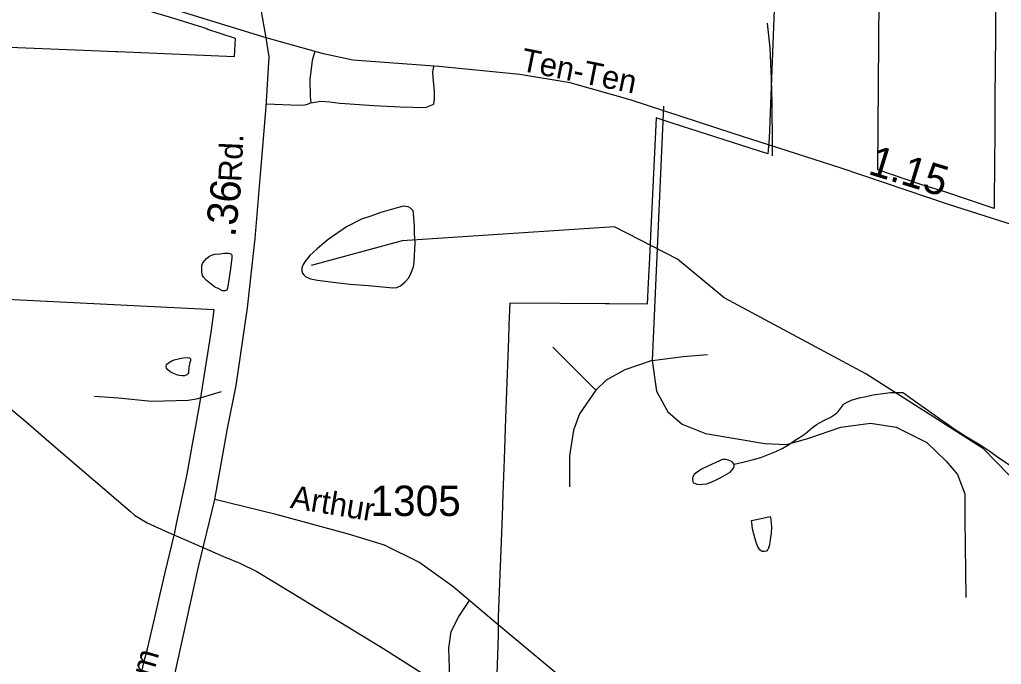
# Model space of a CAD drawing. Extents: x 2001466 to 2224147, y 644118 to 847247.
# Drawn here: x 2060047 to 2064088, y 708382 to 711034 of the extents above; entities that cross this region are included whole.
import ezdxf

# ---------------------------------------------------------------- set-up
doc = ezdxf.new("R2010")
doc.units = 0
for name, color, linetype in [('Exist Boundary Political City Limit New', 7, 'Continuous'), ('Exist Hydrographic Creek Single Shore', 7, 'Continuous'), ('Exist Hydrographic Misc Water Feature', 7, 'Continuous'), ('Exist Road Non-System Type 51', 7, 'Continuous'), ('Exist Road Secondary Mileage Hundredths English Label', 7, 'Continuous'), ('Exist Road Secondary Type 51 Attributed', 7, 'Continuous'), ('Exist Road Secondary Type 51 Label', 7, 'Continuous'), ('Exist Road Secondary Type 51 Number Label', 7, 'Continuous'), ('Exist Utilities Electrical Transmission Line', 7, 'Continuous'), ('Map Preparation Boundary City Limit Buffer Line', 7, 'Continuous')]:
    doc.layers.add(name, color=color, linetype=linetype)

msp = doc.modelspace()

# ---------------------------------------------------------------- linework, layer by layer
at = {"layer": 'Exist Boundary Political City Limit New'}
for points in [[(2063162.4, 711324.3), (2063132.8, 710545.9), (2063126.8, 710482.8), (2062733.2, 710609), (2062667.2, 710630.1), (2062645.4, 710173.8), (2062639.8, 710053.8), (2062634.9, 709951.4), (2062630.8, 709863.9), (2062474.9, 709864.9), (2062457.1, 709865), (2062272.4, 709866.2), (2062064.4, 709867.5), (2062061.2, 709780.7), (2062059.2, 709723.1), (2062050.2, 709469), (2062046.2, 709353.2), (2062041.8, 709226.6), (2062036.8, 709083.5), (2062033.2, 708991.5), (2062017.6, 708576.8), (2062016.8, 708501.8), (2062013.9, 708418), (2062011.4, 708344.7)], [(2064066.4, 711347), (2064063.9, 710970.4), (2064062.1, 710711.8), (2064061, 710537.6), (2064060.5, 710472), (2064059.2, 710257), (2063855.5, 710325.6), (2063761.6, 710355.1), (2063580.2, 710416.2), (2063585.5, 711121.2)], [(2059835.1, 710927.9), (2060444, 710903.2), (2060451.8, 710902.9), (2060643.8, 710895.1), (2060931.5, 710883.4), (2060935.9, 710956.5), (2060818, 710994.9), (2060818.6, 710996.6), (2060664.6, 711044.3), (2060473.2, 711100.4), (2060029.4, 711238.5)], [(2060549.2, 708345.7), (2060560.1, 708395.5), (2060573, 708445.9), (2060599.4, 708556.8), (2060624.9, 708664.8), (2060646.9, 708759.3), (2060685.4, 708924.9), (2060694.9, 708966.8), (2060713.8, 709054.8), (2060736.2, 709164.5), (2060754.9, 709263.8), (2060756.5, 709272.8), (2060772.4, 709361.2), (2060791.2, 709469.6), (2060807.1, 709566.3), (2060822, 709660.1), (2060836.9, 709757), (2060848.2, 709840), (2059826.4, 709891.8)]]:
    msp.add_lwpolyline(points, dxfattribs=at)
at = {"layer": 'Exist Hydrographic Creek Single Shore'}
msp.add_lwpolyline([(2065269.4, 706379.4), (2065269.4, 706463.6), (2065161.3, 706564.2), (2064734.4, 707321), (2064684.4, 707479.4), (2064650.4, 707736), (2064616.5, 708353.6), (2064540.4, 708604.4), (2064273.5, 709003.6), (2064014.5, 709268), (2063530.6, 709576.5)], dxfattribs=at)
at = {"layer": 'Exist Hydrographic Misc Water Feature'}
for points in [[(2061672.8, 710154.5), (2061672.6, 710184.6), (2061668.5, 710238.7), (2061666.6, 710248.3), (2061656.6, 710258.4), (2061647, 710264.3), (2061626.9, 710266.5), (2061600.8, 710260.4), (2061572.7, 710252.5), (2061534.6, 710240.4), (2061492.6, 710226.1), (2061454.8, 710213.9), (2061392.5, 710182), (2061316.8, 710129.8), (2061271.3, 710091.7), (2061241.2, 710063.8), (2061221.1, 710037.6), (2061213.3, 710023.9), (2061209, 710013.9), (2061209.2, 709999.7), (2061211.2, 709991.7), (2061217.2, 709983.9), (2061225.2, 709975.8), (2061245.1, 709967.9), (2061273.4, 709962), (2061359.3, 709951.8), (2061407.3, 709946.1), (2061483.1, 709940.3), (2061583.2, 709930.5), (2061599.2, 709932.5), (2061615.2, 709938.6), (2061633, 709954.5), (2061649.2, 709972.7), (2061659.1, 709992.7), (2061668.9, 710016.8), (2061671, 710038.4), (2061675.1, 710114.4), (2061672.8, 710154.5)], [(2063530.6, 709576.5), (2062947.6, 709890.2), (2062755.5, 710048.3), (2062496.5, 710181.6), (2061621.5, 710123.9), (2061247.5, 710023.3)], [(2060913.3, 709999.1), (2060903.2, 709929.3), (2060899.5, 709921.3), (2060893.6, 709919), (2060881.7, 709919.2), (2060869.4, 709925.1), (2060849.5, 709935), (2060815.5, 709962.9), (2060803.4, 709974.8), (2060799.3, 709981.1), (2060797.4, 709994.8), (2060797.2, 710017.1), (2060797.2, 710024.8), (2060801.1, 710033.2), (2060809.1, 710042.9), (2060816.9, 710051.1), (2060829.2, 710061), (2060837.2, 710065), (2060850.9, 710069), (2060871.2, 710071.2), (2060891.1, 710073.1), (2060907.3, 710073.1), (2060915.1, 710071.1), (2060919.4, 710069.2), (2060921.1, 710063.3), (2060921.1, 710053.1), (2060913.3, 709999.1)], [(2060744.3, 709604.9), (2060742.1, 709580.9), (2060740, 709576.8), (2060735.9, 709572.9), (2060725.9, 709568.8), (2060716.2, 709568.6), (2060703.7, 709570.9), (2060693.9, 709572.8), (2060679.9, 709578.6), (2060666.2, 709584.7), (2060655.9, 709594.8), (2060652.3, 709600.6), (2060649.8, 709606.7), (2060652, 709614.9), (2060659.6, 709622.6), (2060673.8, 709631), (2060683.8, 709634.8), (2060706, 709640.8), (2060719.9, 709642.7), (2060736.1, 709644.7), (2060746, 709642.8), (2060750.1, 709639), (2060749.9, 709630.9), (2060747.8, 709623.1), (2060744.3, 709604.9)], [(2062988.2, 709205.5), (2063024.3, 709213.4), (2063062.2, 709223.5), (2063098.3, 709233.4), (2063126.2, 709243.4), (2063160, 709257.3), (2063188.3, 709271.3), (2063211.9, 709285.6), (2063235.9, 709301.8), (2063258.1, 709315.5), (2063282, 709331.7), (2063311.6, 709355.6), (2063329.6, 709369.9), (2063340.1, 709375.7), (2063363.7, 709387.9), (2063384, 709397.8), (2063399.7, 709408), (2063409.6, 709415.8), (2063417.8, 709423.9), (2063429.7, 709440), (2063437.9, 709450.1), (2063441.8, 709453.9), (2063453.5, 709459.9), (2063474, 709470.2), (2063481.4, 709471.9), (2063503.7, 709478.2), (2063531.4, 709484.2), (2063561.3, 709490.2), (2063599.9, 709496.1), (2063631.5, 709500.2), (2063659.5, 709500.4), (2063681.7, 709500.3)], [(2063681.7, 709500.3), (2063685.6, 709498.5), (2063725.6, 709470.5), (2063781.8, 709430.4), (2063833.8, 709392.9), (2063865.8, 709371), (2063897.8, 709348.7), (2063944, 709319), (2063993.8, 709289.2), (2064036.2, 709261.2), (2064078.1, 709231.3), (2064126.2, 709199.3)], [(2062988.2, 709205.5), (2062982.3, 709213.3), (2062972.2, 709219.3), (2062956.2, 709225), (2062948, 709225), (2062942.1, 709225.1), (2062936.3, 709223.1), (2062928.3, 709219), (2062880.6, 709197.1), (2062854.3, 709184.8), (2062836.5, 709172.9), (2062824.2, 709163), (2062818.4, 709153), (2062816.4, 709146.8), (2062816.4, 709140.7), (2062818.2, 709134.7), (2062820.3, 709128.7), (2062824.6, 709126.9), (2062834.6, 709123), (2062846.5, 709121.1), (2062858.4, 709123), (2062874.4, 709125), (2062894.1, 709131), (2062914.6, 709141.2), (2062930.4, 709149), (2062952.3, 709161), (2062972.6, 709173), (2062982.3, 709183.3), (2062986.4, 709189.2), (2062988.2, 709195.4), (2062988.2, 709205.5)], [(2063106.7, 708983.5), (2063136.7, 708989.5), (2063138.9, 708977.4), (2063141, 708961.7), (2063142.8, 708945.6), (2063140.6, 708921.6), (2063136.7, 708895.4), (2063134.6, 708873.4), (2063128.9, 708855.6), (2063124.8, 708851.4), (2063121.1, 708847.5), (2063113.1, 708845.5), (2063104.9, 708845.5), (2063100.6, 708847.3), (2063094.8, 708853.5), (2063086.6, 708865.7), (2063079, 708883.5), (2063070.8, 708913.5), (2063064.5, 708939.2), (2063060.8, 708965.3), (2063060.4, 708973.5), (2063106.7, 708983.5)]]:
    msp.add_lwpolyline(points, dxfattribs=at)
at = {"layer": 'Exist Road Non-System Type 51'}
for points in [[(2063124.9, 711020.6), (2063135.2, 710916.8), (2063141.2, 710790.7), (2063143.3, 710689), (2063143.5, 710627.2), (2063144.6, 710582.2), (2063145.2, 710474.6)], [(2061262.7, 710903.9), (2061251.8, 710866.4), (2061241.4, 710787.9), (2061243.7, 710719.7), (2061246.4, 710692.7)], [(2061246.4, 710692.7), (2061287.6, 710698.9), (2061324.5, 710696.6), (2061365, 710690.8), (2061406.5, 710688.5), (2061504.7, 710681.5), (2061613.2, 710675.8), (2061718.3, 710672.3), (2061751.8, 710687.3), (2061755.3, 710710.4), (2061755.3, 710741.6), (2061750.7, 710780.9), (2061748.3, 710816.7), (2061751.7, 710843.6)], [(2061062.3, 710687.8), (2061164, 710683.9), (2061211.4, 710682.7), (2061227.5, 710685), (2061246.4, 710692.7)], [(2062698, 710678), (2062651.6, 709631.7)], [(2062419.7, 709509.3), (2062242.6, 709686.5)], [(2062651.6, 709631.7), (2062778.1, 709648.6), (2062879.3, 709657)], [(2062651.6, 709631.7), (2062537.8, 709593.7), (2062461.9, 709551.5), (2062419.7, 709509.3)], [(2062651.6, 709631.7), (2062668.5, 709505.1), (2062714.8, 709420.8), (2062773.9, 709370.1), (2062870.8, 709332.2), (2063115.4, 709290), (2063203.9, 709285.8), (2063292.4, 709311.1), (2063427.3, 709357.5), (2063549.6, 709374.3), (2063655, 709357.5), (2063781.5, 709294.2), (2063861.6, 709218.2), (2063908, 709163.4), (2063937.5, 709083.2), (2063937.5, 708977.8), (2063941.7, 708657.1)], [(2060355.7, 709484.8), (2060453.6, 709478.8), (2060589.3, 709464.1), (2060741.4, 709469), (2060775.5, 709474.3), (2060809.7, 709483.6), (2060827.8, 709489.2), (2060877.5, 709504)], [(2062419.7, 709509.3), (2062352.3, 709412.3), (2062327, 709344.8), (2062310.1, 709239.3), (2062310.1, 709112.8)], [(2061835.7, 707753.8), (2061823.2, 707882.1), (2061826.3, 707997.9), (2061823.2, 708160.6), (2061813.8, 708447.9), (2061823.2, 708516.7), (2061854.5, 708579.3), (2061898.5, 708644.4)]]:
    msp.add_lwpolyline(points, dxfattribs=at)
at = {"layer": 'Exist Road Secondary Type 51 Attributed'}
for points in [[(2061062, 710959.8), (2061019.2, 711201.3), (2060988.6, 711335.9), (2060976.7, 711445.8), (2060979.8, 711543.7), (2061008.5, 711673.5), (2061072.2, 711930), (2061127.5, 712142.6), (2061178.4, 712288.3), (2061240.5, 712423.7), (2061404, 712735), (2061546.4, 713024.9), (2061716.3, 713350.6), (2061873.1, 713693.8), (2061996.8, 713932.7), (2062163.9, 714243.3), (2062328.3, 714524.4), (2062523.2, 714867.6), (2062684.4, 715116), (2062832.4, 715386.8), (2062869, 715469.6), (2062911, 715621.5), (2062946.1, 715774.9)], [(2061062, 710959.8), (2060749.2, 711055.3), (2060228.4, 711221.1), (2059960.5, 711300.1), (2059768, 711379), (2059650.5, 711437.4), (2059429.5, 711600.1), (2059197.6, 711767.5), (2059051.2, 711870.9), (2058970.7, 711913.5), (2058865, 711948.3), (2058712.7, 711994.9), (2058364, 712080.1), (2058167.1, 712129.9), (2058033.8, 712162.2)], [(2060850.8, 709059.6), (2060902.9, 709351.7), (2060938.4, 709528.6), (2060985.7, 709849.1), (2061016.9, 710133.4), (2061040.6, 710413.6), (2061061.5, 710675), (2061074.9, 710881.1), (2061062, 710959.8)], [(2066630.9, 708859.5), (2066488.4, 708964.5), (2066355.1, 709038), (2066177.6, 709124), (2065904.6, 709226.7), (2065733.8, 709306.4), (2065546.8, 709420.9), (2065198, 709637.2), (2064826.8, 709875.7), (2064626.4, 709997.3), (2064460.7, 710076.2), (2064258.7, 710150.5), (2063870.9, 710273.6), (2063429, 710423.6), (2062984.4, 710565.8), (2062559.9, 710704.7), (2062313.5, 710774.5), (2062105.6, 710808.5), (2061772.9, 710842.1), (2061419.4, 710867.4), (2061297.5, 710894.2), (2061062, 710959.8)], [(2060268.5, 706694), (2060281.9, 706746.1), (2060326.5, 706915.9), (2060377.4, 707103), (2060481.5, 707486), (2060545.1, 707752.8), (2060607.4, 708007.1), (2060684.3, 708333.9), (2060782.9, 708782.4), (2060850.8, 709059.6)], [(2064660.6, 705396), (2064517.4, 705509.7), (2064312.2, 705651.8), (2064225.4, 705716.6), (2064133.9, 705812.9), (2063812.8, 706240.8), (2063609.2, 706523.5), (2063185.5, 707152), (2062988.2, 707431.5), (2062820.2, 707658.9), (2062735, 707788.4), (2062602.4, 708022.1), (2062550.3, 708099.4), (2062420.9, 708208.4), (2062008.3, 708551.1), (2061830, 708702.7), (2061691.1, 708802.2), (2061549.1, 708871.6), (2061400.7, 708917.4), (2061103.3, 708998), (2060850.8, 709059.6)]]:
    msp.add_lwpolyline(points, dxfattribs=at)
at = {"layer": 'Exist Utilities Electrical Transmission Line'}
for points in [[(2058483.8, 710482.4), (2058486, 710480.9), (2058689.4, 710352.8), (2058869.1, 710237.1), (2059084.1, 710092.7), (2059285.4, 709960.6), (2059484.9, 709836.6), (2059579.6, 709772.6), (2059623, 709743.8), (2059672.4, 709712.8), (2059723.5, 709671.7), (2059800.1, 709602.1), (2059904.4, 709520), (2060063.7, 709388.8), (2060197.4, 709272), (2060502.1, 709011.8), (2060520.1, 708995.5), (2060572.1, 708963.6), (2060660.1, 708923.6), (2060773.8, 708874.5)], [(2060773.8, 708874.5), (2060886.3, 708826), (2060954.1, 708798), (2061024.2, 708764.2), (2061096.3, 708720.3), (2061542.6, 708449), (2061744.7, 708319.3), (2061840.8, 708261.5), (2061902.8, 708225.7), (2061972.8, 708175.8), (2062044.8, 708118), (2062150.9, 708032), (2062541.2, 707724.6), (2062735.5, 707571.1), (2062779.5, 707533), (2062803.5, 707513.1), (2062823.6, 707499.1), (2062837.4, 707491.2), (2062857.6, 707479.2), (2062878, 707468.2)]]:
    msp.add_lwpolyline(points, dxfattribs=at)
at = {"layer": 'Map Preparation Boundary City Limit Buffer Line'}
for points in [[(2063162.4, 711324.3), (2063132.8, 710545.9), (2063126.8, 710482.8), (2062733.2, 710609), (2062667.2, 710630.1), (2062645.4, 710173.8), (2062639.8, 710053.8), (2062634.9, 709951.4), (2062630.8, 709863.9), (2062474.9, 709864.9), (2062457.1, 709865), (2062272.4, 709866.2), (2062064.4, 709867.5), (2062061.2, 709780.7), (2062059.2, 709723.1), (2062050.2, 709469), (2062046.2, 709353.2), (2062041.8, 709226.6), (2062036.8, 709083.5), (2062033.2, 708991.5), (2062017.6, 708576.8), (2062016.8, 708501.8), (2062013.9, 708418), (2062011.4, 708344.7)], [(2064066.4, 711347), (2064063.9, 710970.4), (2064062.1, 710711.8), (2064061, 710537.6), (2064060.5, 710472), (2064059.2, 710257), (2063855.5, 710325.6), (2063761.6, 710355.1), (2063580.2, 710416.2), (2063585.5, 711121.2)], [(2059835.1, 710927.9), (2060444, 710903.2), (2060451.8, 710902.9), (2060643.8, 710895.1), (2060931.5, 710883.4), (2060935.9, 710956.5), (2060818, 710994.9), (2060818.6, 710996.6), (2060664.6, 711044.3), (2060473.2, 711100.4), (2060029.4, 711238.5)], [(2060549.2, 708345.7), (2060560.1, 708395.5), (2060573, 708445.9), (2060599.4, 708556.8), (2060624.9, 708664.8), (2060646.9, 708759.3), (2060685.4, 708924.9), (2060694.9, 708966.8), (2060713.8, 709054.8), (2060736.2, 709164.5), (2060754.9, 709263.8), (2060756.5, 709272.8), (2060772.4, 709361.2), (2060791.2, 709469.6), (2060807.1, 709566.3), (2060822, 709660.1), (2060836.9, 709757), (2060848.2, 709840), (2059826.4, 709891.8)]]:
    msp.add_lwpolyline(points, dxfattribs=at)

# ---------------------------------------------------------------- texts
at = {"layer": 'Exist Road Secondary Mileage Hundredths English Label'}
for s, rotation, p in [('1.15', 342.9137, (2063535.3, 710400.6)), ('.36', 83.3551, (2060934.4, 710137.3))]:
    msp.add_text(s, height=125, rotation=rotation, dxfattribs=at).set_placement(p)
at = {"layer": 'Exist Road Secondary Type 51 Label'}
for s, rotation, p in [('Ten-Ten', 348.5445, (2062105.5, 710825)), ('Rd.', 87.3752, (2060959.6, 710365)), ('Arthur', 350.6509, (2061158, 709025.9)), ('Farm', 73.8495, (2060540.3, 708143.1))]:
    msp.add_text(s, height=95, rotation=rotation, dxfattribs=at).set_placement(p)
at = {"layer": 'Exist Road Secondary Type 51 Number Label'}
msp.add_text('1305', height=125, dxfattribs=at).set_placement((2061491.3, 708992.1))

doc.saveas('drawing.dxf')
